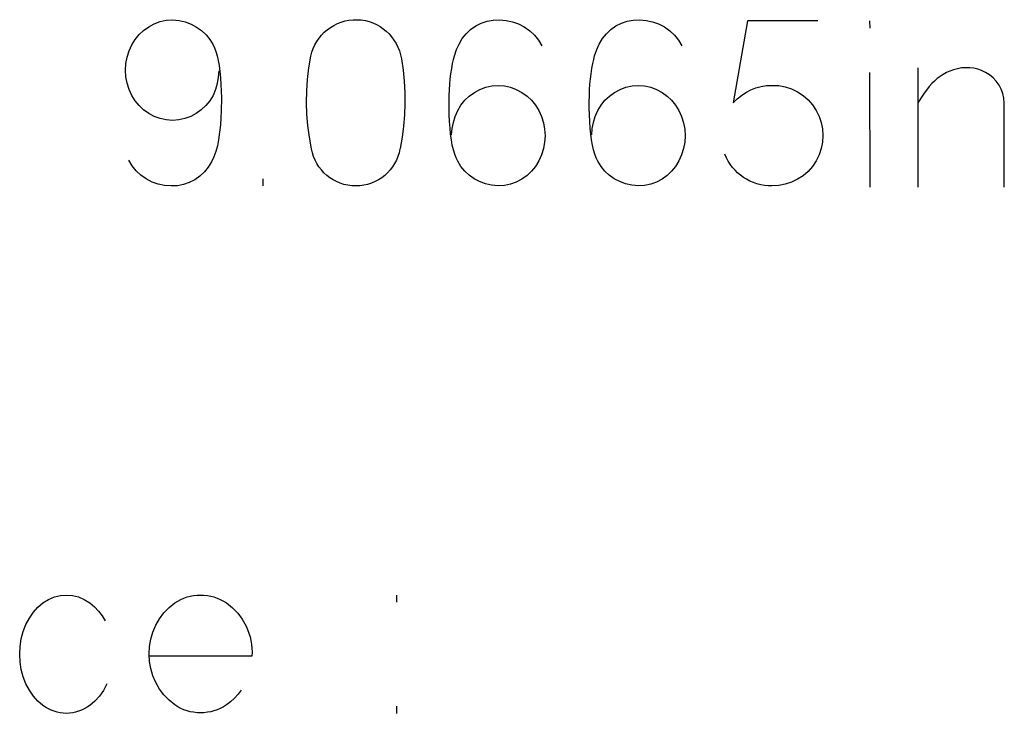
# Model space of a CAD drawing. Header units: inches. Extents: x 1880 to 2363, y -453 to -54.
# Tile 637 of 656: x 1914.289 to 1914.464, y -65.641 to -65.517. Entities that reach past the tile are written whole.
import ezdxf

# ---------------------------------------------------------------- set-up
doc = ezdxf.new("R2010")
doc.units = ezdxf.units.IN
doc.header["$LTSCALE"] = 0.5
doc.header["$MEASUREMENT"] = 0

msp = doc.modelspace()

# ---------------------------------------------------------------- linework, layer by layer
at = {"color": 7, "linetype": 'Continuous'}
for p, q in [((1914.31075, -65.51931), (1914.31167, -65.51866)), ((1914.31167, -65.51866), (1914.31266, -65.51813)), ((1914.31266, -65.51813), (1914.31369, -65.51774)), ((1914.31369, -65.51774), (1914.31478, -65.5175)), ((1914.31478, -65.5175), (1914.31591, -65.51741)), ((1914.31591, -65.51741), (1914.31708, -65.51753)), ((1914.31708, -65.51753), (1914.31818, -65.5178)), ((1914.31818, -65.5178), (1914.31923, -65.51819)), ((1914.31923, -65.51819), (1914.3202, -65.51872)), ((1914.34402, -65.51878), (1914.34462, -65.51842)), ((1914.34462, -65.51842), (1914.34525, -65.51811)), ((1914.34525, -65.51811), (1914.34592, -65.51785)), ((1914.34592, -65.51785), (1914.34661, -65.51764)), ((1914.34661, -65.51764), (1914.34731, -65.5175)), ((1914.34731, -65.5175), (1914.34804, -65.51742)), ((1914.34804, -65.51742), (1914.34878, -65.51741)), ((1914.34878, -65.51741), (1914.34951, -65.51746)), ((1914.34951, -65.51746), (1914.35023, -65.51758)), ((1914.35023, -65.51758), (1914.35092, -65.51775)), ((1914.35092, -65.51775), (1914.35159, -65.51799)), ((1914.35159, -65.51799), (1914.35224, -65.51828)), ((1914.35224, -65.51828), (1914.35285, -65.51863)), ((1914.35285, -65.51863), (1914.35342, -65.51902)), ((1914.36897, -65.51916), (1914.36988, -65.51853)), ((1914.36988, -65.51853), (1914.37087, -65.51803)), ((1914.37087, -65.51803), (1914.3719, -65.51768)), ((1914.3719, -65.51768), (1914.37297, -65.51749)), ((1914.37297, -65.51749), (1914.37409, -65.51745)), ((1914.37409, -65.51745), (1914.37527, -65.51753)), ((1914.37527, -65.51753), (1914.3764, -65.51776)), ((1914.3764, -65.51776), (1914.37748, -65.51815)), ((1914.37748, -65.51815), (1914.37852, -65.5187)), ((1914.39391, -65.51916), (1914.39482, -65.51853)), ((1914.39482, -65.51853), (1914.39581, -65.51803)), ((1914.39581, -65.51803), (1914.39684, -65.51768)), ((1914.39684, -65.51768), (1914.39791, -65.51749)), ((1914.39791, -65.51749), (1914.39903, -65.51745)), ((1914.39903, -65.51745), (1914.40021, -65.51753)), ((1914.40021, -65.51753), (1914.40134, -65.51776)), ((1914.40134, -65.51776), (1914.40242, -65.51815)), ((1914.40242, -65.51815), (1914.40346, -65.5187)), ((1914.41825, -65.51762), (1914.41572, -65.5322)), ((1914.43076, -65.51762), (1914.41825, -65.51762)), ((1914.43998, -65.51762), (1914.43999, -65.5189)), ((1914.30926, -65.52092), (1914.30995, -65.52006)), ((1914.30995, -65.52006), (1914.31075, -65.51931)), ((1914.3202, -65.51872), (1914.32109, -65.51936)), ((1914.32109, -65.51936), (1914.32188, -65.5201)), ((1914.32188, -65.5201), (1914.32255, -65.52094)), ((1914.34199, -65.52069), (1914.34244, -65.52015)), ((1914.34244, -65.52015), (1914.34292, -65.51965)), ((1914.34292, -65.51965), (1914.34345, -65.51919)), ((1914.34345, -65.51919), (1914.34402, -65.51878)), ((1914.35342, -65.51902), (1914.35396, -65.51946)), ((1914.35396, -65.51946), (1914.35445, -65.51995)), ((1914.35445, -65.51995), (1914.35491, -65.52048)), ((1914.36749, -65.52078), (1914.36818, -65.51992)), ((1914.36818, -65.51992), (1914.36897, -65.51916)), ((1914.37852, -65.5187), (1914.37948, -65.51937)), ((1914.37948, -65.51937), (1914.38031, -65.52015)), ((1914.38031, -65.52015), (1914.38103, -65.52105)), ((1914.39243, -65.52078), (1914.39312, -65.51992)), ((1914.39312, -65.51992), (1914.39391, -65.51916)), ((1914.40346, -65.5187), (1914.40442, -65.51937)), ((1914.40442, -65.51937), (1914.40525, -65.52015)), ((1914.40525, -65.52015), (1914.40597, -65.52105)), ((1914.30817, -65.52296), (1914.30866, -65.52189)), ((1914.30866, -65.52189), (1914.30926, -65.52092)), ((1914.32255, -65.52094), (1914.32312, -65.52189)), ((1914.32312, -65.52189), (1914.3234, -65.52244)), ((1914.34094, -65.52253), (1914.34123, -65.52189)), ((1914.34123, -65.52189), (1914.34159, -65.52127)), ((1914.34159, -65.52127), (1914.34199, -65.52069)), ((1914.35491, -65.52048), (1914.35532, -65.52105)), ((1914.35532, -65.52105), (1914.35569, -65.52166)), ((1914.35569, -65.52166), (1914.35602, -65.5223)), ((1914.36646, -65.52273), (1914.36692, -65.52176)), ((1914.36692, -65.52176), (1914.36749, -65.52078)), ((1914.38103, -65.52105), (1914.38163, -65.52205)), ((1914.3914, -65.52273), (1914.39186, -65.52176)), ((1914.39186, -65.52176), (1914.39243, -65.52078)), ((1914.40597, -65.52105), (1914.40657, -65.52205)), ((1914.30782, -65.52406), (1914.30817, -65.52296)), ((1914.3234, -65.52244), (1914.32364, -65.52309)), ((1914.32364, -65.52309), (1914.32387, -65.52383)), ((1914.32387, -65.52383), (1914.32406, -65.52466)), ((1914.34053, -65.52392), (1914.3407, -65.52321)), ((1914.3407, -65.52321), (1914.34094, -65.52253)), ((1914.35602, -65.5223), (1914.35629, -65.52297)), ((1914.35629, -65.52297), (1914.3565, -65.52366)), ((1914.3565, -65.52366), (1914.35665, -65.52437)), ((1914.36593, -65.52447), (1914.36609, -65.52384)), ((1914.36609, -65.52384), (1914.36646, -65.52273)), ((1914.39087, -65.52447), (1914.39103, -65.52384)), ((1914.39103, -65.52384), (1914.3914, -65.52273)), ((1914.30754, -65.52638), (1914.30761, -65.52521)), ((1914.30761, -65.52521), (1914.30782, -65.52406)), ((1914.32406, -65.52466), (1914.32422, -65.52559)), ((1914.32422, -65.52559), (1914.32435, -65.52661)), ((1914.34019, -65.52598), (1914.34053, -65.52392)), ((1914.35665, -65.52437), (1914.35694, -65.52637)), ((1914.36562, -65.52609), (1914.36577, -65.52522)), ((1914.36577, -65.52522), (1914.36593, -65.52447)), ((1914.39056, -65.52609), (1914.39071, -65.52522)), ((1914.39071, -65.52522), (1914.39087, -65.52447)), ((1914.30761, -65.52756), (1914.30754, -65.52638)), ((1914.32415, -65.52653), (1914.32406, -65.52764)), ((1914.32435, -65.52661), (1914.32445, -65.52773)), ((1914.33995, -65.52804), (1914.34019, -65.52598)), ((1914.35694, -65.52637), (1914.35715, -65.52837)), ((1914.36535, -65.52796), (1914.36547, -65.52707)), ((1914.36547, -65.52707), (1914.36562, -65.52609)), ((1914.39029, -65.52796), (1914.39041, -65.52707)), ((1914.39041, -65.52707), (1914.39056, -65.52609)), ((1914.43998, -65.52678), (1914.43999, -65.5472)), ((1914.44853, -65.52595), (1914.44854, -65.5472)), ((1914.45309, -65.52714), (1914.45254, -65.5275)), ((1914.45367, -65.52683), (1914.45309, -65.52714)), ((1914.45428, -65.52656), (1914.45367, -65.52683)), ((1914.45492, -65.52632), (1914.45428, -65.52656)), ((1914.45562, -65.52613), (1914.45492, -65.52632)), ((1914.45634, -65.526), (1914.45562, -65.52613)), ((1914.45706, -65.52595), (1914.45634, -65.526)), ((1914.45779, -65.52597), (1914.45706, -65.52595)), ((1914.45852, -65.52606), (1914.45779, -65.52597)), ((1914.45923, -65.52622), (1914.45852, -65.52606)), ((1914.45992, -65.52646), (1914.45923, -65.52622)), ((1914.46059, -65.52678), (1914.45992, -65.52646)), ((1914.46132, -65.52723), (1914.46059, -65.52678)), ((1914.46197, -65.52776), (1914.46132, -65.52723)), ((1914.30782, -65.5287), (1914.30761, -65.52756)), ((1914.30817, -65.52981), (1914.30782, -65.5287)), ((1914.32385, -65.52875), (1914.32353, -65.52982)), ((1914.32406, -65.52764), (1914.32385, -65.52875)), ((1914.32445, -65.52773), (1914.32453, -65.52893)), ((1914.32453, -65.52893), (1914.3246, -65.53134)), ((1914.33981, -65.53009), (1914.33995, -65.52804)), ((1914.35715, -65.52837), (1914.35725, -65.53037)), ((1914.3652, -65.52988), (1914.36526, -65.5289)), ((1914.36526, -65.5289), (1914.36535, -65.52796)), ((1914.37274, -65.52919), (1914.37388, -65.5291)), ((1914.37388, -65.5291), (1914.375, -65.52919)), ((1914.39014, -65.52988), (1914.3902, -65.5289)), ((1914.3902, -65.5289), (1914.39029, -65.52796)), ((1914.39769, -65.52919), (1914.39882, -65.5291)), ((1914.39882, -65.5291), (1914.39994, -65.52919)), ((1914.42066, -65.5293), (1914.42162, -65.52915)), ((1914.42162, -65.52915), (1914.4226, -65.5291)), ((1914.4226, -65.5291), (1914.42381, -65.52915)), ((1914.42381, -65.52915), (1914.42496, -65.52937)), ((1914.45104, -65.52879), (1914.4506, -65.5293)), ((1914.45151, -65.52833), (1914.45104, -65.52879)), ((1914.45201, -65.52789), (1914.45151, -65.52833)), ((1914.45254, -65.5275), (1914.45201, -65.52789)), ((1914.46253, -65.52836), (1914.46197, -65.52776)), ((1914.46301, -65.52904), (1914.46253, -65.52836)), ((1914.46341, -65.52977), (1914.46301, -65.52904)), ((1914.30866, -65.53088), (1914.30817, -65.52981)), ((1914.30926, -65.53184), (1914.30866, -65.53088)), ((1914.32312, -65.53088), (1914.32253, -65.53184)), ((1914.32353, -65.52982), (1914.32312, -65.53088)), ((1914.33977, -65.53215), (1914.33981, -65.53009)), ((1914.35725, -65.53037), (1914.35727, -65.53236)), ((1914.36514, -65.532), (1914.36516, -65.53092)), ((1914.36516, -65.53092), (1914.3652, -65.52988)), ((1914.36873, -65.53099), (1914.36963, -65.53034)), ((1914.36963, -65.53034), (1914.37062, -65.52981)), ((1914.37062, -65.52981), (1914.37166, -65.52943)), ((1914.37166, -65.52943), (1914.37274, -65.52919)), ((1914.375, -65.52919), (1914.37607, -65.52943)), ((1914.37607, -65.52943), (1914.3771, -65.52981)), ((1914.3771, -65.52981), (1914.37809, -65.53034)), ((1914.37809, -65.53034), (1914.379, -65.53099)), ((1914.39008, -65.532), (1914.3901, -65.53092)), ((1914.3901, -65.53092), (1914.39014, -65.52988)), ((1914.39367, -65.53099), (1914.39457, -65.53034)), ((1914.39457, -65.53034), (1914.39556, -65.52981)), ((1914.39556, -65.52981), (1914.3966, -65.52943)), ((1914.3966, -65.52943), (1914.39769, -65.52919)), ((1914.39994, -65.52919), (1914.40101, -65.52943)), ((1914.40101, -65.52943), (1914.40204, -65.52981)), ((1914.40204, -65.52981), (1914.40303, -65.53034)), ((1914.40303, -65.53034), (1914.40394, -65.53099)), ((1914.41641, -65.5315), (1914.41716, -65.53089)), ((1914.41716, -65.53089), (1914.41797, -65.53035)), ((1914.41797, -65.53035), (1914.41883, -65.52991)), ((1914.41883, -65.52991), (1914.41974, -65.52955)), ((1914.41974, -65.52955), (1914.42066, -65.5293)), ((1914.42496, -65.52937), (1914.42608, -65.52973)), ((1914.42608, -65.52973), (1914.42716, -65.53026)), ((1914.42716, -65.53026), (1914.42816, -65.53092)), ((1914.42816, -65.53092), (1914.42905, -65.53169)), ((1914.44955, -65.53069), (1914.44854, -65.5322)), ((1914.4506, -65.5293), (1914.44955, -65.53069)), ((1914.4637, -65.53054), (1914.46341, -65.52977)), ((1914.46388, -65.53135), (1914.4637, -65.53054)), ((1914.30995, -65.5327), (1914.30926, -65.53184)), ((1914.32253, -65.53184), (1914.32183, -65.5327)), ((1914.3246, -65.53134), (1914.32457, -65.53368)), ((1914.33984, -65.53421), (1914.33977, -65.53215)), ((1914.35727, -65.53236), (1914.35719, -65.53436)), ((1914.36514, -65.53313), (1914.36514, -65.532)), ((1914.36667, -65.53357), (1914.36725, -65.53261)), ((1914.36725, -65.53261), (1914.36793, -65.53175)), ((1914.36793, -65.53175), (1914.36873, -65.53099)), ((1914.379, -65.53099), (1914.3798, -65.53175)), ((1914.3798, -65.53175), (1914.3805, -65.53261)), ((1914.3805, -65.53261), (1914.38109, -65.53357)), ((1914.39008, -65.53313), (1914.39008, -65.532)), ((1914.39161, -65.53357), (1914.39219, -65.53261)), ((1914.39219, -65.53261), (1914.39287, -65.53175)), ((1914.39287, -65.53175), (1914.39367, -65.53099)), ((1914.40394, -65.53099), (1914.40474, -65.53175)), ((1914.40474, -65.53175), (1914.40544, -65.53261)), ((1914.40544, -65.53261), (1914.40603, -65.53357)), ((1914.41572, -65.5322), (1914.41641, -65.5315)), ((1914.42905, -65.53169), (1914.42981, -65.53257)), ((1914.42981, -65.53257), (1914.43047, -65.53357)), ((1914.46395, -65.5322), (1914.46388, -65.53135)), ((1914.46395, -65.5472), (1914.46395, -65.5322)), ((1914.31075, -65.53345), (1914.30995, -65.5327)), ((1914.31167, -65.53409), (1914.31075, -65.53345)), ((1914.31266, -65.53461), (1914.31167, -65.53409)), ((1914.32012, -65.53409), (1914.31914, -65.53461)), ((1914.32103, -65.53345), (1914.32012, -65.53409)), ((1914.32183, -65.5327), (1914.32103, -65.53345)), ((1914.32457, -65.53368), (1914.32451, -65.53486)), ((1914.34001, -65.53626), (1914.33984, -65.53421)), ((1914.35719, -65.53436), (1914.35702, -65.53635)), ((1914.36517, -65.5343), (1914.36514, -65.53313)), ((1914.36522, -65.53552), (1914.36517, -65.5343)), ((1914.36622, -65.53463), (1914.36667, -65.53357)), ((1914.38109, -65.53357), (1914.38158, -65.53464)), ((1914.39011, -65.5343), (1914.39008, -65.53313)), ((1914.39016, -65.53552), (1914.39011, -65.5343)), ((1914.39116, -65.53463), (1914.39161, -65.53357)), ((1914.40603, -65.53357), (1914.40652, -65.53464)), ((1914.43047, -65.53357), (1914.431, -65.53463)), ((1914.31369, -65.53499), (1914.31266, -65.53461)), ((1914.31478, -65.53524), (1914.31369, -65.53499)), ((1914.31591, -65.53535), (1914.31478, -65.53524)), ((1914.31703, -65.53524), (1914.31591, -65.53535)), ((1914.3181, -65.53499), (1914.31703, -65.53524)), ((1914.31914, -65.53461), (1914.3181, -65.53499)), ((1914.32442, -65.53611), (1914.32429, -65.53741)), ((1914.32451, -65.53486), (1914.32442, -65.53611)), ((1914.3653, -65.5367), (1914.36522, -65.53552)), ((1914.36568, -65.53679), (1914.36589, -65.53571)), ((1914.36589, -65.53571), (1914.36622, -65.53463)), ((1914.38158, -65.53464), (1914.38193, -65.53575)), ((1914.38193, -65.53575), (1914.38214, -65.53689)), ((1914.39024, -65.5367), (1914.39016, -65.53552)), ((1914.39062, -65.53679), (1914.39083, -65.53571)), ((1914.39083, -65.53571), (1914.39116, -65.53463)), ((1914.40652, -65.53464), (1914.40687, -65.53575)), ((1914.40687, -65.53575), (1914.40708, -65.53689)), ((1914.431, -65.53463), (1914.43138, -65.53572)), ((1914.43138, -65.53572), (1914.4316, -65.53686)), ((1914.32429, -65.53741), (1914.32412, -65.53879)), ((1914.34028, -65.53832), (1914.34001, -65.53626)), ((1914.35702, -65.53635), (1914.35676, -65.53834)), ((1914.36541, -65.53779), (1914.3653, -65.5367)), ((1914.36554, -65.53881), (1914.36541, -65.53779)), ((1914.36558, -65.53788), (1914.36568, -65.53679)), ((1914.38214, -65.53689), (1914.38221, -65.53805)), ((1914.39035, -65.53779), (1914.39024, -65.5367)), ((1914.39048, -65.53881), (1914.39035, -65.53779)), ((1914.39052, -65.53788), (1914.39062, -65.53679)), ((1914.40708, -65.53689), (1914.40715, -65.53805)), ((1914.4316, -65.53686), (1914.43168, -65.53803)), ((1914.32412, -65.53879), (1914.32391, -65.53984)), ((1914.34065, -65.54037), (1914.34028, -65.53832)), ((1914.35676, -65.53834), (1914.3564, -65.54033)), ((1914.36571, -65.53973), (1914.36554, -65.53881)), ((1914.38214, -65.53921), (1914.38193, -65.54035)), ((1914.38221, -65.53805), (1914.38214, -65.53921)), ((1914.39065, -65.53973), (1914.39048, -65.53881)), ((1914.40708, -65.53921), (1914.40687, -65.54035)), ((1914.40715, -65.53805), (1914.40708, -65.53921)), ((1914.4316, -65.53921), (1914.43138, -65.54035)), ((1914.43168, -65.53803), (1914.4316, -65.53921)), ((1914.32363, -65.54084), (1914.32327, -65.54179)), ((1914.32391, -65.53984), (1914.32363, -65.54084)), ((1914.34081, -65.54108), (1914.34065, -65.54037)), ((1914.34102, -65.54175), (1914.34081, -65.54108)), ((1914.35625, -65.54108), (1914.35604, -65.54175)), ((1914.35639, -65.54037), (1914.35625, -65.54108)), ((1914.3659, -65.54056), (1914.36571, -65.53973)), ((1914.36613, -65.54132), (1914.3659, -65.54056)), ((1914.36638, -65.54198), (1914.36613, -65.54132)), ((1914.38193, -65.54035), (1914.38158, -65.54145)), ((1914.39084, -65.54056), (1914.39065, -65.53973)), ((1914.39107, -65.54132), (1914.39084, -65.54056)), ((1914.39132, -65.54198), (1914.39107, -65.54132)), ((1914.40687, -65.54035), (1914.40652, -65.54145)), ((1914.41448, -65.54199), (1914.41419, -65.54137)), ((1914.43138, -65.54035), (1914.431, -65.54145)), ((1914.30872, -65.5434), (1914.30812, -65.5424)), ((1914.32283, -65.54269), (1914.32226, -65.54365)), ((1914.32327, -65.54179), (1914.32283, -65.54269)), ((1914.34128, -65.5424), (1914.34102, -65.54175)), ((1914.34161, -65.54302), (1914.34128, -65.5424)), ((1914.34198, -65.5436), (1914.34161, -65.54302)), ((1914.35544, -65.54302), (1914.35507, -65.5436)), ((1914.35577, -65.5424), (1914.35544, -65.54302)), ((1914.35604, -65.54175), (1914.35577, -65.5424)), ((1914.36667, -65.54256), (1914.36638, -65.54198)), ((1914.36724, -65.54351), (1914.36667, -65.54256)), ((1914.38109, -65.54252), (1914.3805, -65.54351)), ((1914.38158, -65.54145), (1914.38109, -65.54252)), ((1914.39161, -65.54256), (1914.39132, -65.54198)), ((1914.39218, -65.54351), (1914.39161, -65.54256)), ((1914.40603, -65.54252), (1914.40544, -65.54351)), ((1914.40652, -65.54145), (1914.40603, -65.54252)), ((1914.41481, -65.54259), (1914.41448, -65.54199)), ((1914.41517, -65.54315), (1914.41481, -65.54259)), ((1914.41557, -65.54369), (1914.41517, -65.54315)), ((1914.43047, -65.54252), (1914.42981, -65.54352)), ((1914.431, -65.54145), (1914.43047, -65.54252)), ((1914.30944, -65.5443), (1914.30872, -65.5434)), ((1914.31027, -65.54508), (1914.30944, -65.5443)), ((1914.32158, -65.5445), (1914.32078, -65.54524)), ((1914.32226, -65.54365), (1914.32158, -65.5445)), ((1914.3424, -65.54414), (1914.34198, -65.5436)), ((1914.34286, -65.54464), (1914.3424, -65.54414)), ((1914.34337, -65.54511), (1914.34286, -65.54464)), ((1914.35419, -65.54464), (1914.35369, -65.54511)), ((1914.35465, -65.54414), (1914.35419, -65.54464)), ((1914.35507, -65.5436), (1914.35465, -65.54414)), ((1914.36792, -65.54434), (1914.36724, -65.54351)), ((1914.3687, -65.54508), (1914.36792, -65.54434)), ((1914.3798, -65.54437), (1914.379, -65.54513)), ((1914.3805, -65.54351), (1914.3798, -65.54437)), ((1914.39286, -65.54434), (1914.39218, -65.54351)), ((1914.39364, -65.54508), (1914.39286, -65.54434)), ((1914.40474, -65.54437), (1914.40394, -65.54513)), ((1914.40544, -65.54351), (1914.40474, -65.54437)), ((1914.41602, -65.54418), (1914.41557, -65.54369)), ((1914.41649, -65.54464), (1914.41602, -65.54418)), ((1914.41699, -65.54508), (1914.41649, -65.54464)), ((1914.42905, -65.5444), (1914.42816, -65.54517)), ((1914.42981, -65.54352), (1914.42905, -65.5444)), ((1914.31123, -65.54576), (1914.31027, -65.54508)), ((1914.31227, -65.54631), (1914.31123, -65.54576)), ((1914.31336, -65.54669), (1914.31227, -65.54631)), ((1914.31448, -65.54692), (1914.31336, -65.54669)), ((1914.31888, -65.54638), (1914.31785, -65.54674)), ((1914.31987, -65.54588), (1914.31888, -65.54638)), ((1914.32078, -65.54524), (1914.31987, -65.54588)), ((1914.33206, -65.547), (1914.33207, -65.54571)), ((1914.34391, -65.54553), (1914.34337, -65.54511)), ((1914.34449, -65.5459), (1914.34391, -65.54553)), ((1914.3451, -65.54623), (1914.34449, -65.5459)), ((1914.34575, -65.5465), (1914.3451, -65.54623)), ((1914.34642, -65.54672), (1914.34575, -65.5465)), ((1914.3513, -65.5465), (1914.35063, -65.54672)), ((1914.35195, -65.54623), (1914.3513, -65.5465)), ((1914.35257, -65.5459), (1914.35195, -65.54623)), ((1914.35314, -65.54553), (1914.35257, -65.5459)), ((1914.35369, -65.54511), (1914.35314, -65.54553)), ((1914.36959, -65.54572), (1914.3687, -65.54508)), ((1914.37057, -65.54623), (1914.36959, -65.54572)), ((1914.37161, -65.54662), (1914.37057, -65.54623)), ((1914.37271, -65.54687), (1914.37161, -65.54662)), ((1914.37607, -65.54667), (1914.375, -65.54691)), ((1914.3771, -65.5463), (1914.37607, -65.54667)), ((1914.37809, -65.54578), (1914.3771, -65.5463)), ((1914.379, -65.54513), (1914.37809, -65.54578)), ((1914.39453, -65.54572), (1914.39364, -65.54508)), ((1914.39551, -65.54623), (1914.39453, -65.54572)), ((1914.39655, -65.54662), (1914.39551, -65.54623)), ((1914.39766, -65.54687), (1914.39655, -65.54662)), ((1914.40101, -65.54667), (1914.39994, -65.54691)), ((1914.40204, -65.5463), (1914.40101, -65.54667)), ((1914.40303, -65.54578), (1914.40204, -65.5463)), ((1914.40394, -65.54513), (1914.40303, -65.54578)), ((1914.41752, -65.54547), (1914.41699, -65.54508)), ((1914.41809, -65.54581), (1914.41752, -65.54547)), ((1914.41867, -65.54612), (1914.41809, -65.54581)), ((1914.41929, -65.54638), (1914.41867, -65.54612)), ((1914.41993, -65.54661), (1914.41929, -65.54638)), ((1914.42059, -65.54678), (1914.41993, -65.54661)), ((1914.42608, -65.54634), (1914.42496, -65.54671)), ((1914.42716, -65.54582), (1914.42608, -65.54634)), ((1914.42816, -65.54517), (1914.42716, -65.54582)), ((1914.31566, -65.547), (1914.31448, -65.54692)), ((1914.31678, -65.54695), (1914.31566, -65.547)), ((1914.31785, -65.54674), (1914.31678, -65.54695)), ((1914.34711, -65.54687), (1914.34642, -65.54672)), ((1914.34781, -65.54697), (1914.34711, -65.54687)), ((1914.34852, -65.547), (1914.34781, -65.54697)), ((1914.34924, -65.54697), (1914.34852, -65.547)), ((1914.34995, -65.54687), (1914.34924, -65.54697)), ((1914.35063, -65.54672), (1914.34995, -65.54687)), ((1914.37388, -65.547), (1914.37271, -65.54687)), ((1914.375, -65.54691), (1914.37388, -65.547)), ((1914.39882, -65.547), (1914.39766, -65.54687)), ((1914.39994, -65.54691), (1914.39882, -65.547)), ((1914.42125, -65.5469), (1914.42059, -65.54678)), ((1914.42192, -65.54698), (1914.42125, -65.5469)), ((1914.4226, -65.547), (1914.42192, -65.54698)), ((1914.42381, -65.54693), (1914.4226, -65.547)), ((1914.42496, -65.54671), (1914.42381, -65.54693)), ((1914.29386, -65.62059), (1914.2949, -65.62015)), ((1914.2949, -65.62015), (1914.29595, -65.61989)), ((1914.29595, -65.61989), (1914.29704, -65.6198)), ((1914.29704, -65.6198), (1914.2981, -65.61989)), ((1914.2981, -65.61989), (1914.29915, -65.62015)), ((1914.29915, -65.62015), (1914.30018, -65.62059)), ((1914.31794, -65.62035), (1914.31851, -65.62015)), ((1914.31851, -65.62015), (1914.31908, -65.62)), ((1914.31908, -65.62), (1914.31967, -65.61989)), ((1914.31967, -65.61989), (1914.32027, -65.61982)), ((1914.32027, -65.61982), (1914.32089, -65.6198)), ((1914.32089, -65.6198), (1914.3215, -65.61982)), ((1914.3215, -65.61982), (1914.32211, -65.61989)), ((1914.32211, -65.61989), (1914.3227, -65.62)), ((1914.3227, -65.62), (1914.32328, -65.62015)), ((1914.32328, -65.62015), (1914.32385, -65.62035)), ((1914.35585, -65.62109), (1914.35586, -65.61984)), ((1914.29114, -65.62288), (1914.29195, -65.62198)), ((1914.29195, -65.62198), (1914.29285, -65.62121)), ((1914.29285, -65.62121), (1914.29386, -65.62059)), ((1914.30018, -65.62059), (1914.30119, -65.62121)), ((1914.30119, -65.62121), (1914.302, -65.62189)), ((1914.302, -65.62189), (1914.30272, -65.62265)), ((1914.31438, -65.62299), (1914.31529, -65.62205)), ((1914.31529, -65.62205), (1914.31633, -65.62121)), ((1914.31633, -65.62121), (1914.31686, -65.62088)), ((1914.31686, -65.62088), (1914.31739, -65.62059)), ((1914.31739, -65.62059), (1914.31794, -65.62035)), ((1914.32385, -65.62035), (1914.32441, -65.62059)), ((1914.32441, -65.62059), (1914.32496, -65.62088)), ((1914.32496, -65.62088), (1914.32549, -65.62121)), ((1914.32549, -65.62121), (1914.32656, -65.62207)), ((1914.29044, -65.62391), (1914.29114, -65.62288)), ((1914.30272, -65.62265), (1914.30336, -65.62349)), ((1914.30336, -65.62349), (1914.30392, -65.6244)), ((1914.3136, -65.62404), (1914.31438, -65.62299)), ((1914.32656, -65.62207), (1914.32751, -65.62305)), ((1914.32751, -65.62305), (1914.32831, -65.62413)), ((1914.28934, -65.62631), (1914.28983, -65.62506)), ((1914.28983, -65.62506), (1914.29044, -65.62391)), ((1914.31241, -65.62641), (1914.31293, -65.62519)), ((1914.31293, -65.62519), (1914.3136, -65.62404)), ((1914.32831, -65.62413), (1914.32899, -65.62533)), ((1914.32899, -65.62533), (1914.32927, -65.62596)), ((1914.28899, -65.6276), (1914.28934, -65.62631)), ((1914.31203, -65.62767), (1914.31241, -65.62641)), ((1914.32927, -65.62596), (1914.32952, -65.6266)), ((1914.32952, -65.6266), (1914.32971, -65.62726)), ((1914.32971, -65.62726), (1914.32987, -65.62792)), ((1914.28871, -65.63033), (1914.28878, -65.62894)), ((1914.28878, -65.62894), (1914.28899, -65.6276)), ((1914.31173, -65.63029), (1914.31181, -65.62895)), ((1914.31181, -65.62895), (1914.31203, -65.62767)), ((1914.32987, -65.62792), (1914.32998, -65.62859)), ((1914.32998, -65.62859), (1914.33005, -65.62927)), ((1914.28878, -65.63173), (1914.28871, -65.63033)), ((1914.31181, -65.63161), (1914.31173, -65.63029)), ((1914.33005, -65.63066), (1914.31182, -65.63066)), ((1914.33005, -65.62927), (1914.33007, -65.62996)), ((1914.33007, -65.62996), (1914.33005, -65.63066)), ((1914.28899, -65.63307), (1914.28878, -65.63173)), ((1914.31203, -65.63291), (1914.31181, -65.63161)), ((1914.28934, -65.63436), (1914.28899, -65.63307)), ((1914.31241, -65.63416), (1914.31203, -65.63291)), ((1914.31293, -65.63538), (1914.31241, -65.63416)), ((1914.28983, -65.63559), (1914.28934, -65.63436)), ((1914.29044, -65.63675), (1914.28983, -65.63559)), ((1914.30421, -65.63563), (1914.3036, -65.63677)), ((1914.3136, -65.63653), (1914.31293, -65.63538)), ((1914.29114, -65.63778), (1914.29044, -65.63675)), ((1914.29195, -65.63868), (1914.29114, -65.63778)), ((1914.30289, -65.63779), (1914.30209, -65.63868)), ((1914.3036, -65.63677), (1914.30289, -65.63779)), ((1914.31438, -65.63758), (1914.3136, -65.63653)), ((1914.31529, -65.63852), (1914.31438, -65.63758)), ((1914.3276, -65.63747), (1914.32696, -65.63816)), ((1914.32813, -65.63671), (1914.3276, -65.63747)), ((1914.29285, -65.63945), (1914.29195, -65.63868)), ((1914.29333, -65.63978), (1914.29285, -65.63945)), ((1914.30119, -65.63945), (1914.30071, -65.63978)), ((1914.30209, -65.63868), (1914.30119, -65.63945)), ((1914.31633, -65.63936), (1914.31529, -65.63852)), ((1914.31686, -65.63969), (1914.31633, -65.63936)), ((1914.32549, -65.63936), (1914.32496, -65.63969)), ((1914.32625, -65.63879), (1914.32549, -65.63936)), ((1914.32696, -65.63816), (1914.32625, -65.63879)), ((1914.29383, -65.64006), (1914.29333, -65.63978)), ((1914.29433, -65.6403), (1914.29383, -65.64006)), ((1914.29486, -65.6405), (1914.29433, -65.6403)), ((1914.29538, -65.64066), (1914.29486, -65.6405)), ((1914.29592, -65.64077), (1914.29538, -65.64066)), ((1914.29647, -65.64083), (1914.29592, -65.64077)), ((1914.29704, -65.64086), (1914.29647, -65.64083)), ((1914.2976, -65.64083), (1914.29704, -65.64086)), ((1914.29814, -65.64077), (1914.2976, -65.64083)), ((1914.29867, -65.64066), (1914.29814, -65.64077)), ((1914.2992, -65.6405), (1914.29867, -65.64066)), ((1914.29971, -65.6403), (1914.2992, -65.6405)), ((1914.30021, -65.64006), (1914.29971, -65.6403)), ((1914.30071, -65.63978), (1914.30021, -65.64006)), ((1914.31739, -65.63998), (1914.31686, -65.63969)), ((1914.31794, -65.64022), (1914.31739, -65.63998)), ((1914.31851, -65.64042), (1914.31794, -65.64022)), ((1914.31908, -65.64057), (1914.31851, -65.64042)), ((1914.31967, -65.64068), (1914.31908, -65.64057)), ((1914.32027, -65.64075), (1914.31967, -65.64068)), ((1914.32089, -65.64077), (1914.32027, -65.64075)), ((1914.3215, -65.64075), (1914.32089, -65.64077)), ((1914.32211, -65.64068), (1914.3215, -65.64075)), ((1914.3227, -65.64057), (1914.32211, -65.64068)), ((1914.32328, -65.64042), (1914.3227, -65.64057)), ((1914.32385, -65.64022), (1914.32328, -65.64042)), ((1914.32441, -65.63998), (1914.32385, -65.64022)), ((1914.32496, -65.63969), (1914.32441, -65.63998)), ((1914.35585, -65.64086), (1914.35586, -65.63961))]:
    msp.add_line(p, q, dxfattribs=at)

doc.saveas('drawing.dxf')
